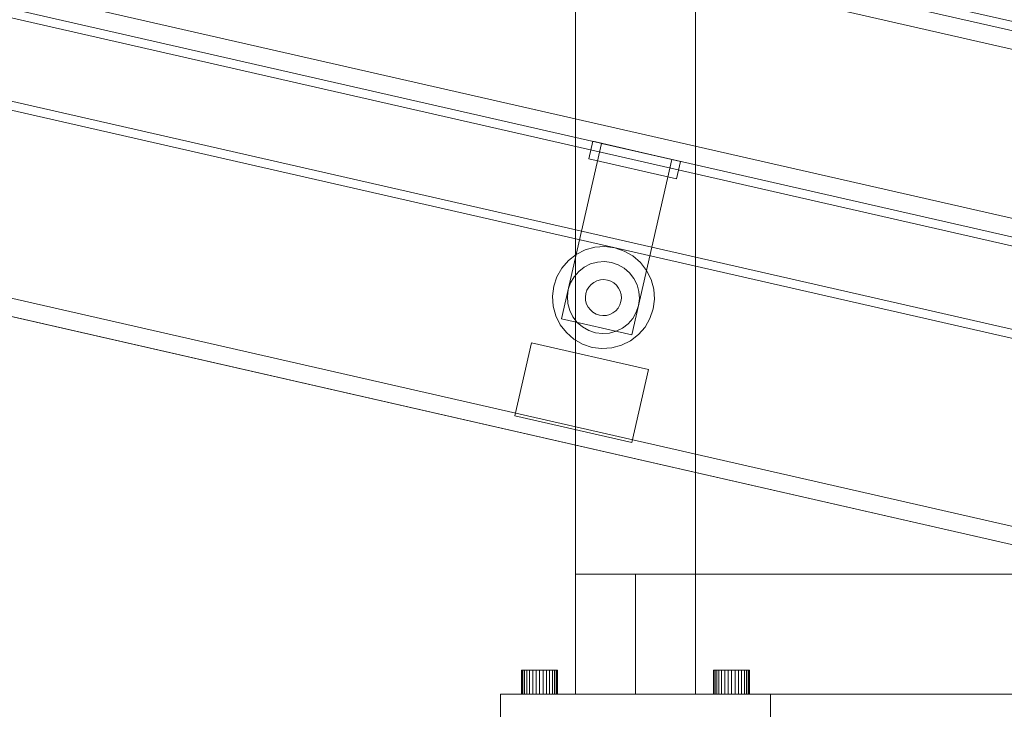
# Model space of a CAD drawing. Header units: millimetres. Extents: x -3490 to 61924, y -72580 to 6847.
# Tile 821 of 1056: x 26745 to 27073, y 180 to 410. Entities that reach past the tile are written whole.
import ezdxf

# ---------------------------------------------------------------- set-up
doc = ezdxf.new("R2010")
doc.units = ezdxf.units.MM
for name, color, linetype, lineweight in [('COTAS_P', 1, 'Continuous', 0), ('lateral_bajante_movil', 7, 'Continuous', 0), ('lateral_C10', 7, 'Continuous', 0)]:
    doc.layers.add(name, color=color, linetype=linetype, lineweight=lineweight)
doc.dimstyles.new('R19_100', dxfattribs={"dimtxt": 250, "dimasz": 150, "dimexe": 150, "dimexo": 80, "dimgap": 100, "dimtad": 1, "dimtih": 1, "dimtoh": 1, "dimdsep": 46, "dimcen": 0.09, "dimadec": 0, "dimazin": 0, "dimtfac": 1, "dimtdec": 4, "dimtofl": 0, "dimtmove": 0, "dimatfit": 3, "dimfxl": 1, "dimtolj": 1, "dimtzin": 0, "dimarcsym": 0})

# ---------------------------------------------------------------- blocks, each defined once
blk = doc.blocks.new('DIM_R29_9')
at = {"layer": 'COTAS_P'}
for p, q in [((26750.07, 1241), (27150.07, 1241)), ((27150.07, 1241), (27105.07, 1091)), ((27150.07, 0), (27150.07, 1241)), ((27150.07, 1241), (27195.07, 1091)), ((27150.07, 0), (27105.07, 150)), ((27150.07, 0), (27195.07, 150)), ((26750.07, 0), (27150.07, 0))]:
    blk.add_line(p, q, dxfattribs=at)
blk.add_text('1241 P', height=250, rotation=90, dxfattribs=at).set_placement((27050.07, 620.5))
blk = doc.blocks.new('DIM_R29_19')
at = {"layer": 'COTAS_P'}
for p, q in [((18820, 2240), (18619.96, 1362.51)), ((18619.96, 1362.51), (18776.21, 1373.05)), ((27699.96, -707.49), (18619.96, 1362.51)), ((18619.96, 1362.51), (18756.2, 1285.3)), ((27900, 170), (27699.96, -707.49)), ((27699.96, -707.49), (27563.71, -630.27)), ((27699.96, -707.49), (27543.71, -718.02))]:
    blk.add_line(p, q, dxfattribs=at)
blk.add_text('9312.96 P', height=250, rotation=167.1576, dxfattribs=at).set_placement((23137.73, 230.02))
blk = doc.blocks.new('DIM_R29_35')
at = {"layer": 'COTAS_P'}
for p, q in [((26795.07, 1320), (27495.07, 1320)), ((27495.07, 1320), (27450.07, 1170)), ((27495.07, 0), (27495.07, 1320)), ((27495.07, 1320), (27540.07, 1170)), ((27495.07, 0), (27450.07, 150)), ((27495.07, 0), (27540.07, 150)), ((26795.07, 0), (27495.07, 0))]:
    blk.add_line(p, q, dxfattribs=at)
blk.add_text('1320 P', height=250, rotation=90, dxfattribs=at).set_placement((27395.07, 660))

msp = doc.modelspace()

# ---------------------------------------------------------------- linework, layer by layer
at = {"layer": 'lateral_bajante_movil'}
for p, q in [((26930.067, 1096.179), (26930.067, 225)), ((26970.067, 225), (26970.067, 1096.179)), ((26930.067, 225), (26970.067, 225)), ((26930.067, 225), (26930.067, 185)), ((26950.067, 225), (28253.576, 225)), ((26950.067, 225), (26950.067, 185)), ((26970.067, 185), (26970.067, 225)), ((26912.183, 193), (26912.067, 193)), ((26912.067, 185), (26912.067, 193)), ((26912.524, 193), (26912.183, 193)), ((26912.183, 185), (26912.183, 193)), ((26913.079, 193), (26912.524, 193)), ((26912.524, 185), (26912.524, 193)), ((26913.825, 193), (26913.079, 193)), ((26913.079, 185), (26913.079, 193)), ((26914.734, 193), (26913.825, 193)), ((26913.825, 185), (26913.825, 193)), ((26915.771, 193), (26914.734, 193)), ((26914.734, 185), (26914.734, 193)), ((26916.897, 193), (26915.771, 193)), ((26915.771, 185), (26915.771, 193)), ((26918.067, 193), (26916.897, 193)), ((26916.897, 185), (26916.897, 193)), ((26919.238, 193), (26918.067, 193)), ((26918.067, 185), (26918.067, 193)), ((26920.364, 193), (26919.238, 193)), ((26919.238, 185), (26919.238, 193)), ((26921.401, 193), (26920.364, 193)), ((26920.364, 185), (26920.364, 193)), ((26922.31, 193), (26921.401, 193)), ((26921.401, 185), (26921.401, 193)), ((26923.056, 193), (26922.31, 193)), ((26922.31, 185), (26922.31, 193)), ((26923.611, 193), (26923.056, 193)), ((26923.056, 185), (26923.056, 193)), ((26923.952, 193), (26923.611, 193)), ((26923.611, 185), (26923.611, 193)), ((26924.067, 193), (26923.952, 193)), ((26923.952, 185), (26923.952, 193)), ((26924.067, 193), (26924.067, 185)), ((26976.183, 193), (26976.067, 193)), ((26976.067, 185), (26976.067, 193)), ((26976.524, 193), (26976.183, 193)), ((26976.183, 185), (26976.183, 193)), ((26977.079, 193), (26976.524, 193)), ((26976.524, 185), (26976.524, 193)), ((26977.825, 193), (26977.079, 193)), ((26977.079, 185), (26977.079, 193)), ((26978.734, 193), (26977.825, 193)), ((26977.825, 185), (26977.825, 193)), ((26979.771, 193), (26978.734, 193)), ((26978.734, 185), (26978.734, 193)), ((26980.897, 193), (26979.771, 193)), ((26979.771, 185), (26979.771, 193)), ((26982.067, 193), (26980.897, 193)), ((26980.897, 185), (26980.897, 193)), ((26983.238, 193), (26982.067, 193)), ((26982.067, 185), (26982.067, 193)), ((26984.364, 193), (26983.238, 193)), ((26983.238, 185), (26983.238, 193)), ((26985.401, 193), (26984.364, 193)), ((26984.364, 185), (26984.364, 193)), ((26986.31, 193), (26985.401, 193)), ((26985.401, 185), (26985.401, 193)), ((26987.056, 193), (26986.31, 193)), ((26986.31, 185), (26986.31, 193)), ((26987.611, 193), (26987.056, 193)), ((26987.056, 185), (26987.056, 193)), ((26987.952, 193), (26987.611, 193)), ((26987.611, 185), (26987.611, 193)), ((26988.067, 193), (26987.952, 193)), ((26987.952, 185), (26987.952, 193)), ((26988.067, 193), (26988.067, 185)), ((26905.067, 185), (26995.067, 185)), ((26905.067, 185), (26905.067, 175)), ((26912.183, 185), (26912.067, 185)), ((26912.524, 185), (26912.183, 185)), ((26913.079, 185), (26912.524, 185)), ((26913.825, 185), (26913.079, 185)), ((26914.734, 185), (26913.825, 185)), ((26915.771, 185), (26914.734, 185)), ((26916.897, 185), (26915.771, 185)), ((26918.067, 185), (26916.897, 185)), ((26919.238, 185), (26918.067, 185)), ((26920.364, 185), (26919.238, 185)), ((26921.401, 185), (26920.364, 185)), ((26922.31, 185), (26921.401, 185)), ((26923.056, 185), (26922.31, 185)), ((26923.611, 185), (26923.056, 185)), ((26923.952, 185), (26923.611, 185)), ((26923.952, 185), (26924.067, 185)), ((26930.067, 185), (26970.067, 185)), ((26950.067, 185), (28253.576, 185)), ((26976.183, 185), (26976.067, 185)), ((26976.524, 185), (26976.183, 185)), ((26977.079, 185), (26976.524, 185)), ((26977.825, 185), (26977.079, 185)), ((26978.734, 185), (26977.825, 185)), ((26979.771, 185), (26978.734, 185)), ((26980.897, 185), (26979.771, 185)), ((26982.067, 185), (26980.897, 185)), ((26983.238, 185), (26982.067, 185)), ((26984.364, 185), (26983.238, 185)), ((26985.401, 185), (26984.364, 185)), ((26986.31, 185), (26985.401, 185)), ((26987.056, 185), (26986.31, 185)), ((26987.611, 185), (26987.056, 185)), ((26987.952, 185), (26987.611, 185)), ((26987.952, 185), (26988.067, 185)), ((26995.067, 175), (26995.067, 185))]:
    msp.add_line(p, q, dxfattribs=at)
at = {"layer": 'lateral_C10'}
for p, q in [((27911.114, 218.749), (18831.114, 2288.749)), ((27842.865, 234.308), (18899.362, 2273.19)), ((27842.198, 231.383), (18898.696, 2270.265)), ((27812.948, 238.051), (18927.945, 2263.597)), ((27811.615, 232.201), (18926.612, 2257.747)), ((27965.137, 140.791), (18748.639, 2241.909)), ((27963.804, 134.941), (18747.306, 2236.059)), ((27963.137, 132.016), (18746.639, 2233.134)), ((27888.886, 121.251), (18808.886, 2191.251)), ((27888.22, 118.326), (18808.22, 2188.326)), ((27942.91, 43.293), (18726.412, 2144.411)), ((27941.576, 37.443), (18725.079, 2138.561)), ((27812.948, 238.051), (26644.916, 504.332)), ((27811.615, 232.201), (26643.583, 498.482)), ((26925.407, 310.129), (26938.743, 368.628)), ((26934.484, 363.445), (26935.818, 369.295)), ((26965.068, 362.627), (26935.818, 369.295)), ((26962.143, 363.294), (26938.743, 368.628)), ((26963.734, 356.777), (26934.484, 363.445)), ((26962.143, 363.294), (26948.806, 304.794)), ((26965.068, 362.627), (26963.734, 356.777)), ((27775.829, 75.229), (26607.797, 341.509)), ((26930.281, 331.604), (26927.647, 329.562)), ((26933.263, 333.092), (26930.281, 331.604)), ((26936.477, 333.971), (26933.263, 333.092)), ((26939.802, 334.205), (26936.477, 333.971)), ((26943.108, 333.786), (26939.802, 334.205)), ((26946.269, 332.731), (26943.108, 333.786)), ((26949.163, 331.079), (26946.269, 332.731)), ((26927.647, 329.562), (26925.462, 327.045)), ((26935.047, 328.421), (26932.942, 327.371)), ((26937.316, 329.041), (26935.047, 328.421)), ((26939.663, 329.207), (26937.316, 329.041)), ((26941.997, 328.911), (26939.663, 329.207)), ((26944.228, 328.166), (26941.997, 328.911)), ((26946.271, 327), (26944.228, 328.166)), ((26951.679, 328.894), (26949.163, 331.079)), ((26953.721, 326.26), (26951.679, 328.894)), ((26925.462, 327.045), (26923.81, 324.151)), ((26931.083, 325.929), (26929.541, 324.153)), ((26932.942, 327.371), (26931.083, 325.929)), ((26948.047, 325.458), (26946.271, 327)), ((26949.488, 323.599), (26948.047, 325.458)), ((26955.21, 323.278), (26953.721, 326.26)), ((26923.81, 324.151), (26922.755, 320.99)), ((26928.375, 322.11), (26927.629, 319.879)), ((26929.541, 324.153), (26928.375, 322.11)), ((26936.136, 322.291), (26935.206, 321.57)), ((26937.188, 322.817), (26936.136, 322.291)), ((26938.323, 323.127), (26937.188, 322.817)), ((26939.496, 323.209), (26938.323, 323.127)), ((26940.663, 323.061), (26939.496, 323.209)), ((26941.779, 322.689), (26940.663, 323.061)), ((26942.8, 322.106), (26941.779, 322.689)), ((26943.688, 321.335), (26942.8, 322.106)), ((26950.539, 321.494), (26949.488, 323.599)), ((26956.088, 320.063), (26955.21, 323.278)), ((26922.755, 320.99), (26922.336, 317.684)), ((26927.629, 319.879), (26927.334, 317.545)), ((26933.479, 318.545), (26933.332, 317.378)), ((26933.852, 319.661), (26933.479, 318.545)), ((26934.435, 320.682), (26933.852, 319.661)), ((26935.206, 321.57), (26934.435, 320.682)), ((26944.409, 320.405), (26943.688, 321.335)), ((26944.934, 319.353), (26944.409, 320.405)), ((26945.244, 318.218), (26944.934, 319.353)), ((26951.159, 319.225), (26950.539, 321.494)), ((26951.325, 316.878), (26951.159, 319.225)), ((26956.323, 316.739), (26956.088, 320.063)), ((26922.336, 317.684), (26922.57, 314.36)), ((26927.334, 317.545), (26927.499, 315.198)), ((26927.499, 315.198), (26928.119, 312.929)), ((26933.332, 317.378), (26933.414, 316.205)), ((26933.414, 316.205), (26933.724, 315.07)), ((26933.724, 315.07), (26934.25, 314.018)), ((26944.807, 314.762), (26945.179, 315.878)), ((26945.179, 315.878), (26945.327, 317.045)), ((26945.327, 317.045), (26945.244, 318.218)), ((26951.029, 314.544), (26951.325, 316.878)), ((26955.904, 313.433), (26956.323, 316.739)), ((26922.57, 314.36), (26923.449, 311.145)), ((26928.119, 312.929), (26929.17, 310.825)), ((26934.25, 314.018), (26934.97, 313.088)), ((26934.97, 313.088), (26935.858, 312.317)), ((26935.858, 312.317), (26936.88, 311.734)), ((26936.88, 311.734), (26937.996, 311.362)), ((26941.47, 311.607), (26942.523, 312.132)), ((26942.523, 312.132), (26943.452, 312.853)), ((26943.452, 312.853), (26944.224, 313.741)), ((26944.224, 313.741), (26944.807, 314.762)), ((26949.118, 310.27), (26950.284, 312.313)), ((26950.284, 312.313), (26951.029, 314.544)), ((26954.848, 310.272), (26955.904, 313.433)), ((26923.449, 311.145), (26924.937, 308.163)), ((26948.806, 304.794), (26925.407, 310.129)), ((26929.17, 310.825), (26930.611, 308.965)), ((26930.611, 308.965), (26932.388, 307.423)), ((26937.996, 311.362), (26939.163, 311.214)), ((26939.163, 311.214), (26940.336, 311.297)), ((26940.336, 311.297), (26941.47, 311.607)), ((26945.716, 307.053), (26947.575, 308.494)), ((26947.575, 308.494), (26949.118, 310.27)), ((26953.196, 307.378), (26954.848, 310.272)), ((26924.937, 308.163), (26926.979, 305.529)), ((26926.979, 305.529), (26929.495, 303.345)), ((26932.388, 307.423), (26934.431, 306.257)), ((26934.431, 306.257), (26936.662, 305.512)), ((26936.662, 305.512), (26938.996, 305.216)), ((26938.996, 305.216), (26941.342, 305.382)), ((26941.342, 305.382), (26943.612, 306.002)), ((26943.612, 306.002), (26945.716, 307.053)), ((26951.011, 304.861), (26953.196, 307.378)), ((26909.827, 277.783), (26915.384, 302.157)), ((26954.384, 293.266), (26915.384, 302.157)), ((26929.495, 303.345), (26932.39, 301.692)), ((26945.396, 301.331), (26948.377, 302.82)), ((26948.377, 302.82), (26951.011, 304.861)), ((26932.39, 301.692), (26935.551, 300.637)), ((26935.551, 300.637), (26938.857, 300.218)), ((26938.857, 300.218), (26942.181, 300.452)), ((26942.181, 300.452), (26945.396, 301.331)), ((26954.384, 293.266), (26948.827, 268.892)), ((26948.827, 268.892), (26909.827, 277.783))]:
    msp.add_line(p, q, dxfattribs=at)

# ---------------------------------------------------------------- dimensions: what is measured, and where the dimension line sits
at = {"layer": 'COTAS_P'}
for p1, p2, distance, picture, middle in [((27900, 170), (18820, 2240), 900, 'DIM_R29_19', (23159.956, 327.514)), ((26795.067, 0), (26795.067, 1320), -700, 'DIM_R29_35', (27495.067, 660)), ((26750.067, 0), (26750.067, 1241), -400, 'DIM_R29_9', (27150.067, 620.5))]:
    dim = msp.add_aligned_dim(p1=p1, p2=p2, distance=distance, text='<> P', dimstyle='R19_100', dxfattribs=at)
    dim.commit()
    dim.dimension.update_dxf_attribs({"geometry": picture, "text_midpoint": middle})

doc.saveas('drawing.dxf')
